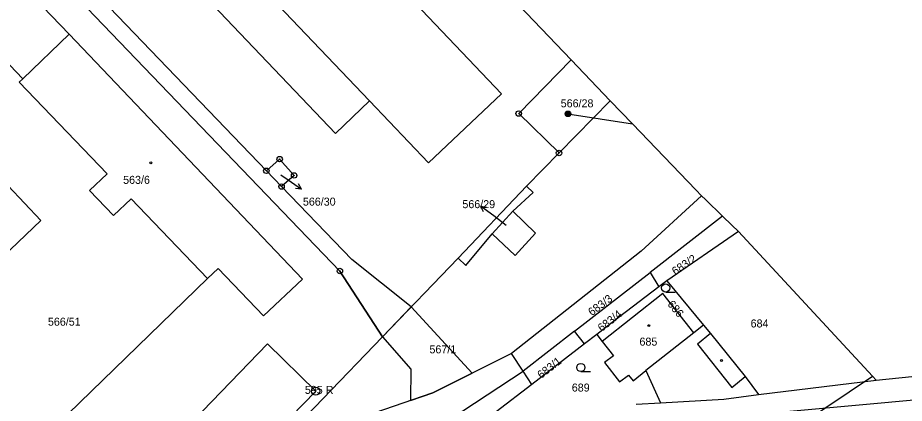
# Model space of a CAD drawing. Extents: x -587171 to -555306, y -1167727 to -1074732.
# Drawn here: x -560849.9 to -560688.1, y -1077857.5 to -1077787 of the extents above; entities that cross this region are included whole.
import ezdxf

# ---------------------------------------------------------------- set-up
doc = ezdxf.new("R2010")
doc.units = 0
for name, color, linetype in [('Hranice parcel', 7, 'Continuous'), ('Parcelní čísla', 7, 'Continuous'), ('Pop  PČ popisy', 7, 'Continuous'), ('Poz předměty', 7, 'Continuous'), ('Vnitřní kresba', 7, 'Continuous'), ('Věcná břemena k části', 7, 'Continuous'), ('Značky bodu BP', 7, 'Continuous'), ('Značky budov', 7, 'Continuous'), ('Značky kultur', 7, 'Continuous')]:
    doc.layers.add(name, color=color, linetype=linetype)

msp = doc.modelspace()

# ---------------------------------------------------------------- linework, layer by layer
at = {"layer": 'Hranice parcel'}
for p, q in [((-560861.63, -1077676.71), (-560748.88, -1077794.74)), ((-560863.73, -1077765.64), (-560840.5, -1077790.07)), ((-560848.96, -1077798.17), (-560840.5, -1077790.07)), ((-560748.88, -1077794.74), (-560741.76, -1077802.19)), ((-560751.11, -1077811.74), (-560741.76, -1077802.19)), ((-560757.05, -1077817.81), (-560751.11, -1077811.74)), ((-560769.53, -1077830.95), (-560757.05, -1077817.81)), ((-560726.14, -1077818.5), (-560725.1, -1077819.58)), ((-560721.28, -1077823.29), (-560734.49, -1077833.57)), ((-560718.37, -1077826.1), (-560731.46, -1077835.1)), ((-560693.9, -1077852.52), (-560718.37, -1077826.1)), ((-560783.34, -1077845.34), (-560769.53, -1077830.95)), ((-560748.31, -1077844.29), (-560734.49, -1077833.57)), ((-560734.49, -1077833.57), (-560732.89, -1077836.19)), ((-560731.46, -1077835.1), (-560732.89, -1077836.19)), ((-560731.46, -1077835.1), (-560724.75, -1077843.2)), ((-560748.31, -1077844.29), (-560757.69, -1077851.58)), ((-560746.46, -1077846.62), (-560748.31, -1077844.29)), ((-560744.21, -1077844.88), (-560746.46, -1077846.62)), ((-560744.21, -1077844.88), (-560743.22, -1077846.15)), ((-560746.46, -1077846.62), (-560756.08, -1077854.03)), ((-560757.69, -1077851.58), (-560759.81, -1077848.36)), ((-560756.08, -1077854.03), (-560757.69, -1077851.58)), ((-560693.23, -1077853.25), (-560693.9, -1077852.52)), ((-560693.23, -1077853.25), (-560683.5, -1077852.23)), ((-560756.08, -1077854.03), (-560762.56, -1077859.03)), ((-560714.73, -1077855.88), (-560693.23, -1077853.25)), ((-560733.66, -1077861.13), (-560679.72, -1077856.25)), ((-560737.05, -1077857.63), (-560732.58, -1077857.38))]:
    msp.add_line(p, q, dxfattribs=at)
for points in [[(-560783.34, -1077845.34), (-560791.1, -1077833.3), (-560868.56, -1077752.63), (-560849.09, -1077733.94), (-560882.94, -1077697.17)], [(-560791.92, -1077808.17), (-560785.68, -1077802.23), (-560774.92, -1077813.54), (-560761.59, -1077800.92), (-560782.16, -1077779.25), (-560773.37, -1077770.86), (-560805.41, -1077737.25), (-560814.23, -1077745.48), (-560825.73, -1077733.37), (-560830.15, -1077737.63), (-560827.03, -1077741.02), (-560835.9, -1077749.47), (-560835.42, -1077750.02), (-560841.67, -1077755.88), (-560791.92, -1077808.17)], [(-560840.5, -1077790.07), (-560797.95, -1077834.82), (-560805.06, -1077841.51), (-560813.32, -1077832.87), (-560815.28, -1077834.64)], [(-560861.04, -1077838.72), (-560845.65, -1077824.1), (-560863.61, -1077805.1), (-560852.45, -1077794.48), (-560848.96, -1077798.17)], [(-560751.11, -1077811.74), (-560758.47, -1077804.54), (-560748.88, -1077794.74)], [(-560815.28, -1077834.64), (-560829.18, -1077820.13), (-560832.38, -1077823.16), (-560836.79, -1077818.58), (-560833.56, -1077815.55), (-560849.61, -1077798.78), (-560848.96, -1077798.17)], [(-560741.76, -1077802.19), (-560737.74, -1077806.39), (-560726.14, -1077818.5)], [(-560804.52, -1077814.99), (-560802.09, -1077812.86), (-560799.45, -1077815.85), (-560801.74, -1077817.88), (-560804.52, -1077814.99)], [(-560769.53, -1077830.95), (-560768.15, -1077832.28), (-560763.34, -1077826.52), (-560759.12, -1077830.46), (-560755.41, -1077826.4), (-560759.55, -1077822.38), (-560755.81, -1077818.97), (-560757.05, -1077817.81)], [(-560725.1, -1077819.58), (-560736.13, -1077829.65), (-560759.81, -1077848.36)], [(-560725.1, -1077819.58), (-560724.42, -1077820.25), (-560721.28, -1077823.29)], [(-560721.28, -1077823.29), (-560719.59, -1077824.92), (-560718.37, -1077826.1)], [(-560815.28, -1077834.64), (-560853.53, -1077871.81), (-560874.09, -1077851.11)], [(-560732.89, -1077836.19), (-560740.09, -1077841.7), (-560744.21, -1077844.88)], [(-560724.75, -1077843.2), (-560726.55, -1077844.62), (-560732.18, -1077837.41), (-560743.22, -1077846.15)], [(-560724.75, -1077843.2), (-560723.49, -1077844.73), (-560717.18, -1077852.58), (-560714.73, -1077855.88)], [(-560831.7, -1077892.42), (-560795.51, -1077855.24), (-560804.32, -1077846.62), (-560836.42, -1077879.93), (-560837.53, -1077878.9), (-560844.57, -1077886.1), (-560839.95, -1077890.45), (-560834.16, -1077895.9), (-560831.33, -1077893.15), (-560831.89, -1077892.61), (-560831.7, -1077892.42)], [(-560839.79, -1077904.03), (-560830.06, -1077893.99), (-560794.22, -1077856.67), (-560783.34, -1077845.34)], [(-560743.22, -1077846.15), (-560741.2, -1077848.8), (-560742.85, -1077850), (-560740.1, -1077853.55), (-560738.45, -1077852.31), (-560737.6, -1077853.35), (-560735.25, -1077851.49), (-560732.58, -1077857.38)], [(-560759.81, -1077848.36), (-560774.13, -1077855.53), (-560790.19, -1077861.11)], [(-560783.41, -1077868.61), (-560768.67, -1077858.85), (-560757.69, -1077851.58)], [(-560732.58, -1077857.38), (-560721.03, -1077856.74), (-560714.73, -1077855.88)]]:
    msp.add_lwpolyline(points, dxfattribs=at)
at = {"layer": 'Pop  PČ popisy'}
for p, q in [((-560801.9, -1077815.72), (-560800.56, -1077816.66)), ((-560800.56, -1077816.66), (-560798.1, -1077818.38)), ((-560798.1, -1077818.38), (-560798.64, -1077817.4)), ((-560798.1, -1077818.38), (-560799.21, -1077818.22)), ((-560763.04, -1077823.24), (-560765.44, -1077821.43)), ((-560765.44, -1077821.43), (-560764.34, -1077821.64)), ((-560765.44, -1077821.43), (-560764.94, -1077822.44)), ((-560760.74, -1077824.97), (-560763.04, -1077823.24))]:
    msp.add_line(p, q, dxfattribs=at)
at = {"layer": 'Poz předměty'}
for p, q in [((-560749.49, -1077804.59), (-560737.74, -1077806.39)), ((-560737.91, -1077881.85), (-560693.9, -1077852.52))]:
    msp.add_line(p, q, dxfattribs=at)
for radius in [0.5, 0.4, 0.3, 0.2, 0.1]:
    msp.add_circle((-560749.49, -1077804.59), radius, dxfattribs=at)
at = {"layer": 'Vnitřní kresba'}
for p, q in [((-560785.68, -1077802.23), (-560835.42, -1077750.02)), ((-560759.55, -1077822.38), (-560763.34, -1077826.52)), ((-560726.55, -1077844.62), (-560735.25, -1077851.49)), ((-560723.49, -1077844.73), (-560725.85, -1077846.67)), ((-560725.85, -1077846.67), (-560719.61, -1077854.57)), ((-560719.61, -1077854.57), (-560717.18, -1077852.58))]:
    msp.add_line(p, q, dxfattribs=at)
at = {"layer": 'Věcná břemena k části'}
for points in [[(-560866.4, -1077750.55), (-560868.56, -1077752.63), (-560791.1, -1077833.3), (-560783.34, -1077845.34), (-560778.08, -1077839.86), (-560788.94, -1077831.22), (-560801.74, -1077817.88), (-560804.52, -1077814.99)], [(-560778.2, -1077856.94), (-560774.13, -1077855.53), (-560766.99, -1077851.96), (-560778.08, -1077839.86), (-560783.34, -1077845.34), (-560778.13, -1077851.26)]]:
    msp.add_lwpolyline(points, close=True, dxfattribs=at)
at = {"layer": 'Značky bodu BP'}
for centre, radius in [((-560758.47, -1077804.54), 0.5), ((-560758.47, -1077804.54), 0.0303), ((-560802.09, -1077812.86), 0.5), ((-560751.11, -1077811.74), 0.5), ((-560751.11, -1077811.74), 0.0303), ((-560802.09, -1077812.86), 0.0303), ((-560804.52, -1077814.99), 0.5), ((-560804.52, -1077814.99), 0.0303), ((-560799.45, -1077815.85), 0.5), ((-560799.45, -1077815.85), 0.0303), ((-560801.74, -1077817.88), 0.5), ((-560801.74, -1077817.88), 0.0303), ((-560791.1, -1077833.3), 0.5), ((-560791.1, -1077833.3), 0.0303), ((-560795.51, -1077855.24), 0.75), ((-560795.51, -1077855.24), 0.03)]:
    msp.add_circle(centre, radius, dxfattribs=at)
at = {"layer": 'Značky budov'}
for centre in [(-560825.6, -1077813.54), (-560734.75, -1077843.28), (-560721.46, -1077849.64)]:
    msp.add_circle(centre, 0.175, dxfattribs=at)
at = {"layer": 'Značky kultur'}
for p, q in [((-560731.65, -1077837.14), (-560729.9, -1077837.14)), ((-560747.14, -1077851.68), (-560745.39, -1077851.68))]:
    msp.add_line(p, q, dxfattribs=at)
for centre in [(-560731.65, -1077836.39), (-560747.14, -1077850.93)]:
    msp.add_circle(centre, 0.75, dxfattribs=at)

# ---------------------------------------------------------------- texts
at = {"layer": 'Parcelní čísla'}
for s, p in [('566/28', (-560750.81, -1077803.4)), ('563/6', (-560830.65, -1077817.38)), ('566/30', (-560797.85, -1077821.36)), ('566/29', (-560768.75, -1077821.82)), ('566/51', (-560844.37, -1077843.29)), ('684', (-560716.16, -1077843.61)), ('685', (-560736.44, -1077846.93)), ('567/1', (-560774.76, -1077848.34)), ('689', (-560748.79, -1077855.32))]:
    msp.add_text(s, height=1.46, dxfattribs=at).set_placement(p)
for s, rotation, p in [('683/2', 34, (-560729.92, -1077834.11)), ('683/3', 37, (-560745.12, -1077841.58)), ('686', 310, (-560731.43, -1077839.41)), ('683/4', 38, (-560743.35, -1077844.47)), ('683/1', 38, (-560754.38, -1077853.05))]:
    msp.add_text(s, height=1.46, rotation=rotation, dxfattribs=at).set_placement(p)
at = {"layer": 'Značky bodu BP'}
msp.add_text('595 R', height=1.46, dxfattribs=at).set_placement((-560797.49, -1077855.74))

doc.saveas('drawing.dxf')
